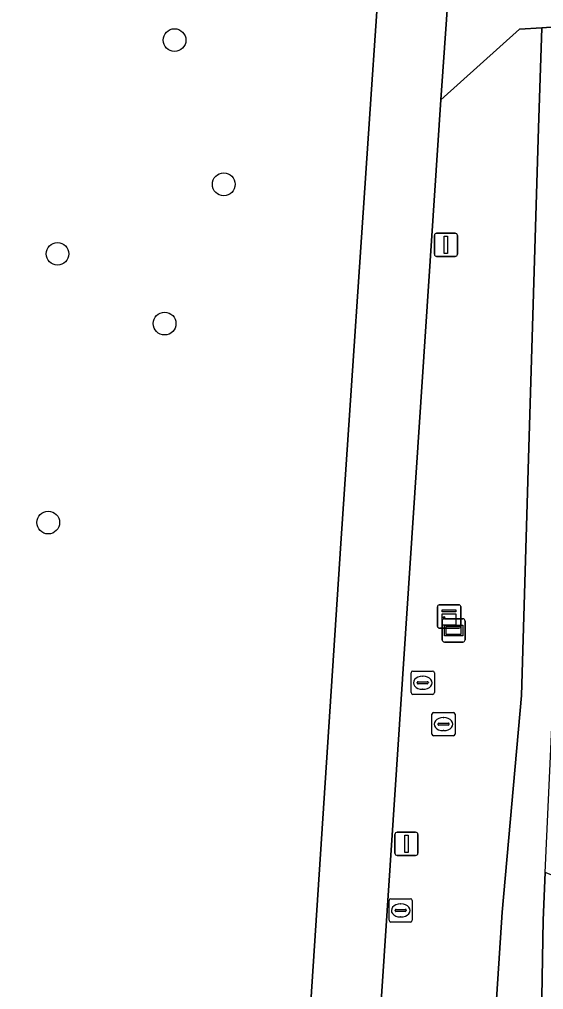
# Model space of a CAD drawing. Extents: x 157793 to 159380, y 380877 to 382313.
# Drawn here: x 159013.31 to 159035.86, y 381455.99 to 381497.75 of the extents above; entities that cross this region are included whole.
import ezdxf

# ---------------------------------------------------------------- set-up
doc = ezdxf.new("R2010")
doc.units = 0
for name, color, linetype in [('IMGEO_Berm_groen', 7, 'Continuous'), ('IMGEO_Boom', 7, 'Continuous'), ('IMGEO_Fietspad_gesloten', 7, 'Continuous'), ('IMGEO_Groenvoorziening', 7, 'Continuous'), ('IMGEO_Kast', 7, 'Continuous'), ('IMGEO_Lichtmast', 7, 'Continuous'), ('IMGEO_Rioolput', 7, 'Continuous'), ('IMGEO_Verklikker', 7, 'Continuous'), ('IMGEO_Voetpad_halfverhard', 7, 'Continuous')]:
    doc.layers.add(name, color=color, linetype=linetype)

msp = doc.modelspace()

# ---------------------------------------------------------------- linework, layer by layer
at = {"layer": 'IMGEO_Berm_groen'}
msp.add_lwpolyline([(159008.546, 381525.177), (159008.195, 381521.4), (159006.931, 381500), (159006.678, 381496.371), (159005.138, 381474.302), (159004.763, 381461.892), (159005.498, 381449.499), (159005.977, 381445.475), (159008.181, 381432.472), (159010.233, 381424.488), (159011.039, 381421.35), (159012.309, 381416.836), (159023.346, 381417.626), (159023.776, 381423.909), (159027.132, 381475.186), (159028.444, 381494.533), (159028.815, 381500), (159030.234, 381521.274)], dxfattribs=at)
msp.add_lwpolyline([(159034.9, 381468.651), (159035.209, 381478.852), (159035.631, 381493.065), (159035.784, 381497.39), (159034.814, 381497.332), (159031.439, 381494.28), (159026.291, 381416.467), (159030.175, 381416.304), (159030.505, 381416.29), (159030.529, 381416.567), (159032.256, 381431.306), (159034.07, 381459.322)], close=True, dxfattribs=at)
at = {"layer": 'IMGEO_Boom'}
for centre in [(159019.984, 381496.856), (159022.101, 381490.65), (159014.951, 381487.659), (159019.558, 381484.655), (159014.553, 381476.093)]:
    msp.add_circle(centre, 0.489, dxfattribs=at)
at = {"layer": 'IMGEO_Fietspad_gesloten'}
for points in [[(159026.011, 381412.485), (159026.006, 381413.056), (159025.676, 381413.124), (159025.949, 381416.484), (159026.291, 381416.467), (159031.439, 381494.28), (159031.833, 381500), (159032.043, 381503.052), (159034.608, 381541.009), (159035.413, 381558.926), (159035.568, 381562.38), (159035.566, 381562.852), (159035.563, 381563.324)], [(159030.234, 381521.274), (159028.815, 381500), (159028.444, 381494.533), (159027.132, 381475.186), (159023.776, 381423.909), (159023.346, 381417.626), (159022.943, 381411.722), (159019.717, 381361.754), (159019.365, 381356.727), (159019.163, 381354.036), (159018.829, 381349.585), (159018.357, 381339.887), (159017.396, 381327.146), (159017.305, 381318.776), (159017.204, 381315.87), (159017.079, 381311.037), (159017.033, 381307.995), (159017.071, 381304.677), (159016.8, 381301.081), (159016.827, 381296.829), (159016.818, 381293.374)], [(159037.698, 381500.252), (159036.106, 381500.198), (159034.682, 381500.15), (159032.043, 381503.052), (159031.833, 381500), (159031.439, 381494.28), (159034.814, 381497.332), (159035.784, 381497.39), (159035.977, 381497.401), (159037.699, 381497.502), (159042.872, 381497.994)]]:
    msp.add_lwpolyline(points, dxfattribs=at)
at = {"layer": 'IMGEO_Groenvoorziening'}
msp.add_lwpolyline([(159039.449, 381454.3), (159039.476, 381459.646), (159035.929, 381461.036), (159035.837, 381458.973), (159035.551, 381442.359), (159038.091, 381442.117), (159040.887, 381442.613), (159044.202, 381443.505), (159046.705, 381444.614), (159047.572, 381445.273), (159046.201, 381446.927)], close=True, dxfattribs=at)
at = {"layer": 'IMGEO_Kast'}
for p, q in [((159031.368, 381472.549), (159032.209, 381472.549)), ((159032.209, 381472.549), (159031.368, 381472.549)), ((159031.293, 381471.624), (159031.293, 381472.465)), ((159031.293, 381472.465), (159031.293, 381471.624)), ((159032.293, 381472.474), (159032.293, 381471.633)), ((159032.293, 381471.633), (159032.293, 381472.474)), ((159032.218, 381471.549), (159031.377, 381471.549)), ((159031.377, 381471.549), (159032.218, 381471.549))]:
    msp.add_line(p, q, dxfattribs=at)
for points in [[(159031.488, 381472.339), (159032.088, 381472.339), (159032.088, 381472.254), (159031.488, 381472.254), (159031.488, 381472.339)], [(159031.488, 381472.164), (159032.088, 381472.164), (159032.088, 381471.675), (159031.488, 381471.675), (159031.488, 381472.164)]]:
    msp.add_lwpolyline(points, dxfattribs=at)
msp.add_circle((159031.572, 381472.013), 0.0377, dxfattribs=at)
for centre, start, end in [((159031.371, 381472.471), 92.4484, 184.2845), ((159031.371, 381472.471), 92.4484, 184.2845), ((159032.215, 381472.471), 2.4484, 94.2845), ((159032.215, 381472.471), 2.4484, 94.2845), ((159031.371, 381471.627), 182.4484, 274.2845), ((159031.371, 381471.627), 182.4484, 274.2845), ((159032.215, 381471.627), 272.4484, 4.2845), ((159032.215, 381471.627), 272.4484, 4.2845)]:
    msp.add_arc(centre, 0.0779, start, end, dxfattribs=at)
at = {"layer": 'IMGEO_Lichtmast'}
for p, q in [((159031.158, 381487.646), (159031.158, 381488.446)), ((159031.158, 381488.446), (159031.158, 381487.646)), ((159031.258, 381488.546), (159032.048, 381488.546)), ((159032.048, 381488.546), (159031.258, 381488.546)), ((159032.148, 381488.446), (159032.148, 381487.646)), ((159032.148, 381487.646), (159032.148, 381488.446)), ((159032.048, 381487.546), (159031.258, 381487.546)), ((159031.258, 381487.546), (159032.048, 381487.546)), ((159029.464, 381461.864), (159029.464, 381462.664)), ((159029.464, 381462.664), (159029.464, 381461.864)), ((159029.564, 381462.764), (159030.354, 381462.764)), ((159030.354, 381462.764), (159029.564, 381462.764)), ((159030.454, 381462.664), (159030.454, 381461.864)), ((159030.454, 381461.864), (159030.454, 381462.664)), ((159030.354, 381461.764), (159029.564, 381461.764)), ((159029.564, 381461.764), (159030.354, 381461.764))]:
    msp.add_line(p, q, dxfattribs=at)
for points in [[(159031.578, 381488.421), (159031.728, 381488.421), (159031.728, 381487.671), (159031.578, 381487.671), (159031.578, 381488.421)], [(159029.884, 381462.639), (159030.034, 381462.639), (159030.034, 381461.889), (159029.884, 381461.889), (159029.884, 381462.639)]]:
    msp.add_lwpolyline(points, dxfattribs=at)
for centre, start, end in [((159031.258, 381488.446), 90, 180), ((159031.258, 381488.446), 90, 180), ((159032.048, 381488.446), 0, 90), ((159032.048, 381488.446), 360, 90), ((159031.258, 381487.646), 180, 270), ((159031.258, 381487.646), 180, 270), ((159032.048, 381487.646), 270, 0), ((159032.048, 381487.646), 270, 0), ((159029.564, 381462.664), 90, 180), ((159029.564, 381462.664), 90, 180), ((159030.354, 381462.664), 0, 90), ((159030.354, 381462.664), 360, 90), ((159029.564, 381461.864), 180, 270), ((159029.564, 381461.864), 180, 270), ((159030.354, 381461.864), 270, 0), ((159030.354, 381461.864), 270, 0)]:
    msp.add_arc(centre, 0.1, start, end, dxfattribs=at)
at = {"layer": 'IMGEO_Rioolput'}
for p, q in [((159030.157, 381468.771), (159030.157, 381469.623)), ((159030.232, 381469.697), (159031.084, 381469.697)), ((159031.158, 381469.623), (159031.158, 381468.771)), ((159030.416, 381469.191), (159030.416, 381469.203)), ((159030.459, 381469.24), (159030.857, 381469.24)), ((159030.645, 381469.477), (159030.67, 381469.477)), ((159030.9, 381469.203), (159030.9, 381469.191)), ((159030.854, 381469.154), (159030.456, 381469.154)), ((159030.668, 381468.917), (159030.643, 381468.917)), ((159031.084, 381468.697), (159030.232, 381468.697)), ((159031.05, 381466.99), (159031.05, 381467.842)), ((159031.125, 381467.916), (159031.977, 381467.916)), ((159031.538, 381467.696), (159031.563, 381467.696)), ((159032.051, 381467.842), (159032.051, 381466.99)), ((159031.309, 381467.41), (159031.309, 381467.422)), ((159031.747, 381467.373), (159031.349, 381467.373)), ((159031.352, 381467.459), (159031.75, 381467.459)), ((159031.561, 381467.136), (159031.536, 381467.136)), ((159031.793, 381467.422), (159031.793, 381467.41)), ((159031.977, 381466.916), (159031.125, 381466.916)), ((159029.21, 381458.973), (159029.21, 381459.825)), ((159029.285, 381459.899), (159030.137, 381459.899)), ((159029.698, 381459.679), (159029.723, 381459.679)), ((159030.211, 381459.825), (159030.211, 381458.973)), ((159029.469, 381459.393), (159029.469, 381459.405)), ((159029.907, 381459.356), (159029.509, 381459.356)), ((159029.512, 381459.442), (159029.91, 381459.442)), ((159029.953, 381459.405), (159029.953, 381459.393)), ((159030.137, 381458.899), (159029.285, 381458.899)), ((159029.721, 381459.119), (159029.696, 381459.119))]:
    msp.add_line(p, q, dxfattribs=at)
for points in [[(159030.157, 381468.771), (159030.157, 381469.623)], [(159030.232, 381469.697), (159031.084, 381469.697)], [(159031.158, 381469.623), (159031.158, 381468.771)], [(159031.084, 381468.697), (159030.232, 381468.697)], [(159031.05, 381466.99), (159031.05, 381467.842)], [(159031.125, 381467.916), (159031.977, 381467.916)], [(159032.051, 381467.842), (159032.051, 381466.99)], [(159031.977, 381466.916), (159031.125, 381466.916)], [(159029.21, 381458.973), (159029.21, 381459.825)], [(159029.285, 381459.899), (159030.137, 381459.899)], [(159030.211, 381459.825), (159030.211, 381458.973)], [(159030.137, 381458.899), (159029.285, 381458.899)]]:
    msp.add_lwpolyline(points, dxfattribs=at)
for centre, radius, start, end in [((159030.234, 381469.621), 0.0765, 91.552, 178.448), ((159030.234, 381469.621), 0.0765, 91.552, 178.448), ((159031.082, 381469.621), 0.0765, 1.552, 88.448), ((159031.082, 381469.621), 0.0765, 1.552, 88.448), ((159030.456, 381469.2), 0.0403, 85.8775, 175.7526), ((159030.453, 381469.19), 0.0366, 178.938, 274.7102), ((159030.857, 381469.197), 0.043, 264.8664, 352.4533), ((159030.861, 381469.202), 0.0386, 1.7309, 96.639), ((159030.234, 381468.773), 0.0765, 181.552, 268.448), ((159030.234, 381468.773), 0.0765, 181.552, 268.448), ((159031.082, 381468.773), 0.0765, 271.552, 358.448), ((159031.082, 381468.773), 0.0765, 271.552, 358.448), ((159031.127, 381467.84), 0.0765, 91.552, 178.448), ((159031.127, 381467.84), 0.0765, 91.552, 178.448), ((159031.975, 381467.84), 0.0765, 1.552, 88.448), ((159031.975, 381467.84), 0.0765, 1.552, 88.448), ((159031.349, 381467.419), 0.0403, 85.8775, 175.7526), ((159031.346, 381467.409), 0.0366, 178.938, 274.7102), ((159031.75, 381467.416), 0.043, 264.8664, 352.4533), ((159031.754, 381467.421), 0.0386, 1.7309, 96.639), ((159031.127, 381466.992), 0.0765, 181.552, 268.448), ((159031.127, 381466.992), 0.0765, 181.552, 268.448), ((159031.975, 381466.992), 0.0765, 271.552, 358.448), ((159031.975, 381466.992), 0.0765, 271.552, 358.448), ((159029.287, 381459.823), 0.0765, 91.552, 178.448), ((159029.287, 381459.823), 0.0765, 91.552, 178.448), ((159030.135, 381459.823), 0.0765, 1.552, 88.448), ((159030.135, 381459.823), 0.0765, 1.552, 88.448), ((159029.509, 381459.402), 0.0403, 85.8775, 175.7526), ((159029.506, 381459.392), 0.0366, 178.938, 274.7102), ((159029.91, 381459.399), 0.043, 264.8664, 352.4533), ((159029.914, 381459.404), 0.0386, 1.7309, 96.639), ((159029.287, 381458.975), 0.0765, 181.552, 268.448), ((159029.287, 381458.975), 0.0765, 181.552, 268.448), ((159030.135, 381458.975), 0.0765, 271.552, 358.448), ((159030.135, 381458.975), 0.0765, 271.552, 358.448)]:
    msp.add_arc(centre, radius, start, end, dxfattribs=at)
for centre, major_axis, ratio, start_param, end_param in [((159030.644, 381469.197), (-0.387, 0.002), 0.722429, 4.712389, 7.853982), ((159030.669, 381469.197), (-0.39, 0.002), 0.717154, 1.570796, 4.712389), ((159031.537, 381467.416), (-0.387, 0.002), 0.722429, 4.712389, 7.853982), ((159031.562, 381467.416), (-0.39, 0.002), 0.717154, 1.570796, 4.712389), ((159029.697, 381459.399), (-0.387, 0.002), 0.722429, 4.712389, 7.853982), ((159029.722, 381459.399), (-0.39, 0.002), 0.717154, 1.570796, 4.712389)]:
    msp.add_ellipse(centre, major_axis=major_axis, ratio=ratio, start_param=start_param, end_param=end_param, dxfattribs=at)
at = {"layer": 'IMGEO_Verklikker'}
for p, q in [((159031.493, 381471.051), (159031.493, 381471.851)), ((159031.493, 381471.851), (159031.493, 381471.051)), ((159031.593, 381471.951), (159032.383, 381471.951)), ((159032.383, 381471.951), (159031.593, 381471.951)), ((159032.483, 381471.851), (159032.483, 381471.051)), ((159032.483, 381471.051), (159032.483, 381471.851)), ((159032.383, 381470.951), (159031.593, 381470.951)), ((159031.593, 381470.951), (159032.383, 381470.951))]:
    msp.add_line(p, q, dxfattribs=at)
for points in [[(159031.594, 381471.683), (159032.382, 381471.683), (159032.382, 381471.219), (159031.594, 381471.219), (159031.594, 381471.683)], [(159031.659, 381471.618), (159031.659, 381471.284), (159032.317, 381471.284), (159032.317, 381471.618), (159031.659, 381471.618)]]:
    msp.add_lwpolyline(points, dxfattribs=at)
for centre, start, end in [((159031.593, 381471.851), 90, 180), ((159031.593, 381471.851), 90, 180), ((159032.383, 381471.851), 0, 90), ((159032.383, 381471.851), 360, 90), ((159031.593, 381471.051), 180, 270), ((159031.593, 381471.051), 180, 270), ((159032.383, 381471.051), 270, 0), ((159032.383, 381471.051), 270, 0)]:
    msp.add_arc(centre, 0.1, start, end, dxfattribs=at)
at = {"layer": 'IMGEO_Voetpad_halfverhard'}
for points in [[(159036.572, 381481.443), (159037.38, 381496.809), (159037.699, 381497.502), (159035.977, 381497.401), (159035.784, 381497.39), (159035.631, 381493.065), (159035.209, 381478.852), (159034.9, 381468.651), (159034.07, 381459.322), (159032.256, 381431.306)], [(159035.551, 381442.359), (159035.837, 381458.973), (159035.929, 381461.036), (159036.265, 381468.532), (159036.43, 381473.075), (159036.601, 381477.762)]]:
    msp.add_lwpolyline(points, dxfattribs=at)

doc.saveas('drawing.dxf')
